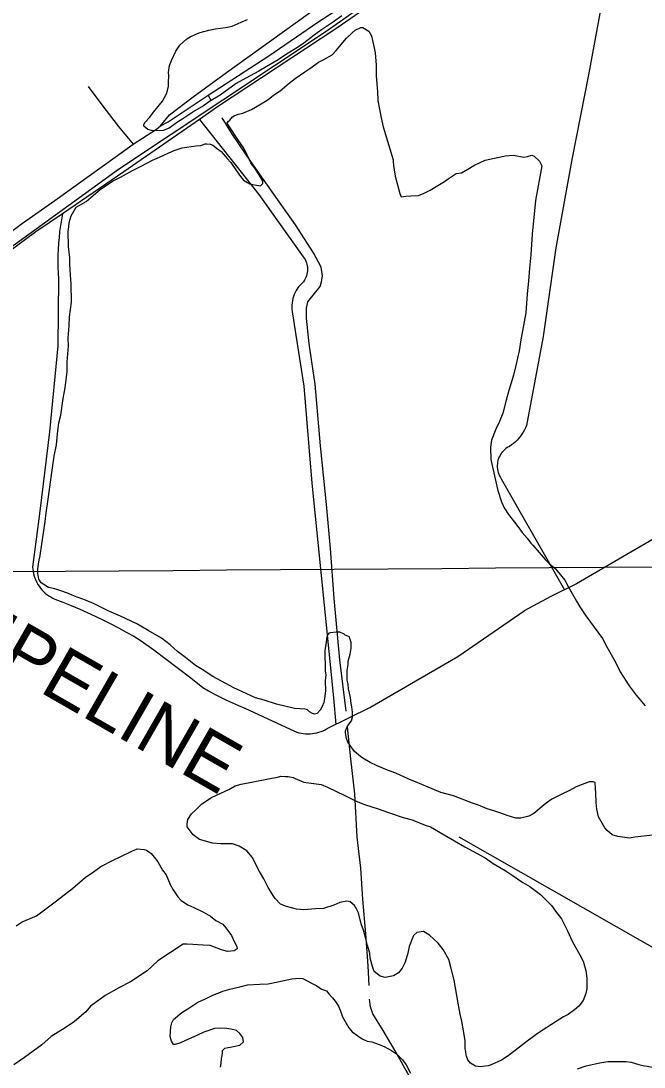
# Model space of a CAD drawing. Extents: x 3540316 to 3578335, y 553172 to 578787.
# Drawn here: x 3552683 to 3553637, y 569997 to 571599 of the extents above; entities that cross this region are included whole.
import ezdxf

# ---------------------------------------------------------------- set-up
doc = ezdxf.new("R2010")
doc.units = 0
for name, color, linetype in [('V-DTCH-CNTR', 7, 'Continuous'), ('V-GRID-MAJR', 7, 'Continuous'), ('V-ROAD-CNTR', 7, 'Continuous'), ('V-SITE-VEGE', 7, 'Continuous'), ('V-TOPO-SHOR', 7, 'Continuous'), ('V-UTIL-IDEN', 7, 'Continuous'), ('V-UTIL-LINE', 7, 'Continuous')]:
    doc.layers.add(name, color=color, linetype=linetype)

msp = doc.modelspace()

# ---------------------------------------------------------------- linework, layer by layer
at = {"layer": 'V-DTCH-CNTR'}
for points in [[(3553619.466, 571886.632), (3553602.893, 571799.911), (3553579.31, 571663.33), (3553552.3140000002, 571516.634), (3553527.416, 571389.515), (3553502.072, 571251.725), (3553482.628, 571115.7980000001), (3553457.262, 570979.786)], [(3553483.372, 571798.8200000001), (3553336.08, 571705.394), (3553165.223, 571587.03), (3552983.944, 571467.304), (3552956.223, 571448.077), (3552840.734, 571367.986), (3552746.43, 571303.702), (3552705.681, 571275.924), (3552519.419, 571138.5160000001), (3552329.987, 570997.483), (3552251.131, 570942.156), (3552177.256, 570907.682), (3552171.503, 570905.626), (3552165.83, 570903.361), (3552160.2430000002, 570900.893), (3552154.748, 570898.2220000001), (3552149.3540000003, 570895.355), (3552144.068, 570892.2930000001), (3552138.895, 570889.045), (3552133.844, 570885.608)], [(3552956.223, 571448.077), (3553047.3710000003, 571333.422), (3553115.395, 571237.799), (3553116.8510000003, 571235.712), (3553118.134, 571233.515), (3553119.235, 571231.221), (3553120.151, 571228.8470000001), (3553120.872, 571226.408), (3553121.396, 571223.9180000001), (3553121.718, 571221.394), (3553121.836, 571218.853), (3553121.752, 571216.309), (3553121.464, 571213.782), (3553120.972, 571211.286), (3553120.284, 571208.836), (3553119.399, 571206.4500000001), (3553118.328, 571204.142), (3553117.075, 571201.928), (3553115.647, 571199.823), (3553114.058, 571197.836), (3553112.311, 571195.987), (3553110.4250000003, 571194.281), (3553108.272, 571191.729), (3553106.302, 571189.034), (3553104.52, 571186.212), (3553102.935, 571183.275), (3553101.555, 571180.234), (3553100.39, 571177.106), (3553099.437, 571173.907), (3553098.708, 571170.649), (3553098.204, 571167.35), (3553097.9280000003, 571164.024), (3553097.881, 571160.686), (3553098.061, 571157.351), (3553098.471, 571154.0380000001), (3553099.106, 571150.761), (3553116.364, 571039.708), (3553128.65, 570891.486), (3553147.295, 570704.733), (3553161.846, 570562.858), (3553165.049, 570522.025)], [(3552746.43, 571303.702), (3552744.812, 571294.7390000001), (3552743.409, 571285.741), (3552742.223, 571276.711), (3552741.252, 571267.653), (3552740.501, 571258.576), (3552739.966, 571249.485), (3552739.651, 571240.381), (3552739.5530000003, 571231.274), (3552739.673, 571222.167), (3552740.011, 571213.0650000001), (3552740.568, 571203.974), (3552739.694, 571101.529), (3552726.591, 570970.0700000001), (3552711.669, 570848.583), (3552700.819, 570762.907), (3552701.077, 570759.4230000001), (3552701.554, 570755.962), (3552702.244, 570752.5380000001), (3552703.151, 570749.1630000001), (3552704.268, 570745.853), (3552705.589, 570742.617), (3552707.108, 570739.473), (3552708.824, 570736.43), (3552710.727, 570733.4990000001), (3552712.81, 570730.696), (3552715.063, 570728.027), (3552717.4790000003, 570725.504), (3552720.051, 570723.139), (3552722.765, 570720.939), (3552725.612, 570718.914), (3552728.579, 570717.0700000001), (3552731.6550000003, 570715.4180000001), (3552734.832, 570713.961), (3552747.3170000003, 570709.153), (3552759.719, 570704.139), (3552772.042, 570698.9230000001), (3552784.2770000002, 570693.506), (3552796.419, 570687.89), (3552808.472, 570682.076), (3552820.426, 570676.063), (3552832.2800000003, 570669.858), (3552844.031, 570663.46), (3552855.676, 570656.867), (3552867.213, 570650.088), (3552886.355, 570636.1460000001), (3552905.359, 570622.012), (3552924.223, 570607.693), (3552942.944, 570593.187), (3552961.521, 570578.497), (3552970.426, 570573.399), (3552979.435, 570568.486), (3552988.542, 570563.761), (3552997.748, 570559.229), (3553007.044, 570554.885), (3553016.43, 570550.74), (3553025.9, 570546.787), (3553102.065, 570511.453), (3553105.315, 570510.294), (3553108.633, 570509.336), (3553112, 570508.58), (3553115.4080000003, 570508.029), (3553118.842, 570507.683), (3553122.293, 570507.5480000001), (3553125.7460000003, 570507.621), (3553129.187, 570507.904), (3553132.603, 570508.3960000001), (3553135.986, 570509.0920000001), (3553139.318, 570509.991), (3553142.591, 570511.091), (3553145.79, 570512.387), (3553148.907, 570513.876), (3553151.926, 570515.549), (3553217.1890000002, 570547.754), (3553352.247, 570625.762), (3553453.711, 570695.839)], [(3553457.262, 570979.786), (3553455.845, 570976.2220000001), (3553454.2120000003, 570972.755), (3553452.373, 570969.392), (3553450.3310000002, 570966.1460000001), (3553448.097, 570963.033), (3553445.676, 570960.059), (3553443.079, 570957.2390000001), (3553440.3170000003, 570954.583), (3553437.396, 570952.101), (3553434.33, 570949.801), (3553431.131, 570947.689), (3553427.808, 570945.779), (3553425.59, 570944.192), (3553423.505, 570942.43), (3553421.5670000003, 570940.507), (3553419.792, 570938.437), (3553418.186, 570936.229), (3553416.767, 570933.898), (3553415.536, 570931.463), (3553414.506, 570928.936), (3553413.68, 570926.335), (3553413.068, 570923.677), (3553412.673, 570920.975), (3553412.4930000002, 570918.254), (3553412.534, 570915.526), (3553412.794, 570912.808), (3553413.271, 570910.121), (3553413.961, 570907.481), (3553414.86, 570904.907), (3553415.966, 570902.41), (3553417.2660000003, 570900.012), (3553418.757, 570897.726), (3553515.6890000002, 570728.027)], [(3553651.4220000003, 570805.581), (3553534.131, 570737.151), (3553494.791, 570717.691), (3553453.711, 570695.839)]]:
    msp.add_lwpolyline(points, dxfattribs=at)
at = {"layer": 'V-GRID-MAJR'}
msp.add_spline([(3544431.278, 570695.107), (3549703.1410000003, 570733.831), (3554974.9990000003, 570773.3200000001), (3560246.85, 570813.577), (3565518.696, 570854.601), (3570790.536, 570896.3910000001), (3576062.369, 570938.948), (3576062.37, 570938.948)], degree=3, dxfattribs=at)
at = {"layer": 'V-ROAD-CNTR'}
msp.add_lwpolyline([(3551252.574456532, 570250.623472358), (3551759.707442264, 570630.2177131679), (3552133.3596949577, 570902.165169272), (3552210.84853998, 570933.309106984), (3552308.562344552, 570992.8509879), (3552832.554296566, 571372.316228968), (3553151.9566577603, 571584.2598050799), (3553399.072163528, 571758.2314571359), (3553507.8999458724, 571795.3353829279), (3553591.848777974, 571823.4093267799), (3553605.0497515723, 571829.8063139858), (3553612.6867362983, 571861.150251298), (3553641.5246786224, 571912.1151493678), (3554395.3381709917, 572410.5531524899)], dxfattribs=at)
at = {"layer": 'V-SITE-VEGE'}
for points in [[(3553174.46, 571607), (3553161.488, 571597.532), (3553143.095, 571585.256), (3553132.2830000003, 571577.46), (3553116.075, 571565.215), (3553106.341, 571558.524), (3553089.5640000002, 571547.909), (3553077.122, 571539.541), (3553058.7090000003, 571528.906), (3553047.3340000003, 571522.1900000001), (3553027.2800000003, 571511.531), (3553012.6550000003, 571503.132), (3552988.335, 571485.312), (3552971.544, 571475.791), (3552962.3540000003, 571469.106), (3552949.36, 571461.277), (3552930.967, 571449.003), (3552922.846, 571443.971), (3552909.8680000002, 571435.05), (3552900.64, 571431.0970000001), (3552884.809, 571430.872), (3552877.133, 571432.949), (3552871.059, 571437.776), (3552871.02, 571440.506), (3552873.156, 571443.813), (3552880.146, 571451.557), (3552886.044, 571459.286), (3552899.997, 571476.411), (3552905.846, 571487.417), (3552907.417, 571492.353), (3552908.961, 571498.929), (3552908.883, 571504.389), (3552909.274, 571515.3150000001), (3552909.205, 571520.228), (3552910.696, 571530.626), (3552913.3170000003, 571538.308), (3552920.213, 571552.603), (3552926.086, 571561.971), (3552936.873, 571571.408), (3552942.286, 571574.76), (3552950.968, 571578.707), (3552957.48, 571581.529), (3552970.538, 571584.99), (3552980.889, 571586.776), (3552996.142, 571589.178), (3553006.495, 571590.962), (3553020.059, 571597.161), (3553029.832, 571601.1240000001)], [(3552721.647, 570845.89), (3552724.627, 570866.685), (3552730.552, 570911), (3552734.0640000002, 570932.893), (3552737.644, 570949.873), (3552739.043, 570966.822), (3552740.984, 570983.777), (3552744.097, 570995.287), (3552747.556, 571021.004), (3552750.599, 571037.429), (3552753.526, 571062.044), (3552753.856, 571077.338), (3552755.697, 571101.392), (3552755.519, 571113.948), (3552756.901, 571131.9890000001), (3552757.245, 571146.194), (3552760.203, 571168.6240000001), (3552759.799, 571197.013), (3552759.176, 571202.4670000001), (3552759.068, 571210.11), (3552757.751, 571225.927), (3552757.6040000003, 571236.3), (3552755.717, 571253.7490000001), (3552755.394, 571276.678), (3552756.383, 571283.7930000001), (3552756.838, 571290.351), (3552759.967, 571300.7710000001), (3552767.424, 571313.982), (3552782.593, 571322.39), (3552793.38, 571331.827), (3552804.716, 571341.27), (3552824.19, 571354.107), (3552835.579, 571359.729), (3552854.003, 571369.819), (3552867.012, 571376.557), (3552884.352, 571386.086), (3552895.2090000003, 571390.61), (3552909.319, 571396.818), (3552917.454, 571400.754), (3552929.957, 571404.756), (3552950.664, 571407.781), (3552958.304, 571408.434), (3552965.367, 571410.72), (3552967.5500000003, 571410.75), (3552973.018, 571410.281), (3552976.865, 571408.698), (3552984.039, 571403.339), (3552989.56, 571399.0480000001), (3552998.997, 571388.261), (3553004.541, 571382.332), (3553012.918, 571369.346), (3553019.045, 571360.6950000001), (3553024.038, 571355.307), (3553033.406, 571349.431), (3553040.5270000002, 571347.895), (3553049.8310000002, 571346.386), (3553053.599, 571350.263), (3553053.552, 571353.542), (3553047.953, 571363.29), (3553042.37, 571371.949), (3553035.132, 571381.675), (3553031.1780000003, 571390.903), (3553023.325, 571405.534), (3553017.196, 571414.185), (3553000.4450000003, 571440.16), (3552998.776, 571442.322), (3553000.376, 571445.073), (3553003.075, 571447.295), (3553006.827, 571452.263), (3553009.532, 571453.941), (3553015.506, 571456.21), (3553022.58, 571457.949), (3553036.1520000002, 571463.601), (3553050.779, 571472), (3553061.605, 571478.707), (3553069.7, 571485.376), (3553079.981, 571492.0750000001), (3553094.012, 571503.742), (3553103.193, 571510.969), (3553117.796, 571521.007), (3553126.991, 571527.144), (3553138.88, 571536.051), (3553147.014, 571539.99), (3553159.472, 571547.264), (3553165.93, 571553.908), (3553181.4990000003, 571572.698), (3553189.58, 571580.458), (3553194.977, 571584.902), (3553203.6580000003, 571588.849), (3553206.3880000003, 571588.888), (3553215.747, 571583.559), (3553219.677, 571575.969), (3553221.416, 571568.895), (3553223.755, 571558.008), (3553225.502, 571550.385), (3553226.864, 571531.294), (3553227.097, 571514.914), (3553229.076, 571490.915), (3553229.815, 571477.274), (3553234.5640000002, 571450.582), (3553238.034, 571436.979)], [(3553238.034, 571436.979), (3553252.949, 571386.406), (3553252.99, 571383.678), (3553253.619, 571377.679), (3553256.036, 571361.33), (3553263.517, 571334.68), (3553265.221, 571329.789), (3553272.3030000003, 571330.983), (3553279.948, 571331.091), (3553291.949, 571331.804), (3553300.639, 571335.208), (3553309.859, 571339.705), (3553319.063, 571345.2980000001), (3553331.511, 571353.12), (3553337.4620000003, 571357.025), (3553349.359, 571365.387), (3553357.532, 571366.596), (3553367.2830000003, 571372.1950000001), (3553376.487, 571377.786), (3553393.848, 571385.677), (3553405.8200000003, 571388.577), (3553417.801, 571390.932), (3553424.873, 571392.671), (3553437.4250000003, 571393.3960000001), (3553453.3030000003, 571390.3420000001), (3553458.7490000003, 571391.514), (3553465.278, 571393.2440000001), (3553469.114, 571392.208), (3553477.42, 571384.133), (3553480.7970000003, 571377.081), (3553471.176, 571323.977), (3553465.898, 571272.5700000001), (3553464.164, 571240.873), (3553461.72, 571220.633), (3553460.3710000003, 571200.409), (3553458.458, 571181.268), (3553456.14, 571152.295), (3553448.537, 571110.684), (3553446.049, 571093.72), (3553440.907, 571071.258), (3553437.294, 571056.463), (3553430.521, 571033.431), (3553426.364, 571018.628), (3553421.19, 570998.351), (3553415.911, 570985.715), (3553410.613, 570974.172), (3553403.756, 570957.147), (3553402.273, 570946.205), (3553402.535, 570927.642), (3553410.1210000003, 570893.346), (3553413.5840000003, 570880.29), (3553419.292, 570862.8960000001), (3553423.247, 570853.67), (3553429.946, 570843.389), (3553442.733, 570827.187), (3553450.54, 570815.831), (3553458.308, 570807.205), (3553463.877, 570799.638), (3553467.199, 570796.41), (3553476.644, 570785.076), (3553486.079, 570774.287), (3553492.17, 570768.367), (3553501.015, 570760.848), (3553507.1180000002, 570753.834), (3553516.0130000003, 570743.039), (3553521.065, 570733.282), (3553529.464, 570718.658), (3553533.947, 570710.529), (3553538.985, 570701.8640000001), (3553548.461, 570688.3470000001), (3553573.525, 570653.754), (3553580.2630000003, 570640.745), (3553593.1380000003, 570618.537), (3553601.0130000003, 570602.268), (3553614.419, 570581.161), (3553625.548, 570566.573), (3553638.8850000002, 570550.382)], [(3553440.917, 570378.286), (3553427.752, 570382.466), (3553417.8710000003, 570386.15), (3553407.4420000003, 570389.8250000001), (3553397.024, 570392.954), (3553383.843, 570398.225), (3553374.514, 570401.3690000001), (3553345.414, 570412.424), (3553326.227, 570417.6140000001), (3553313.04, 570423.432), (3553291.071, 570432.404), (3553277.335, 570438.2170000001), (3553257.002, 570447.209), (3553244.376, 570451.947), (3553228.443, 570458.8200000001), (3553217.998, 570463.585), (3553206.433, 570470.52), (3553203.126, 570472.658), (3553193.727, 570480.715), (3553187.045, 570489.902), (3553183.698, 570494.77), (3553181.437, 570500.197), (3553180.223, 570508.92), (3553180.176, 570512.1950000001), (3553182.8200000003, 570518.238), (3553185.488, 570522.6460000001), (3553189.24, 570527.6140000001), (3553190.801, 570533.096), (3553190.69, 570540.74), (3553190.029, 570548.921), (3553188.867, 570553.8200000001), (3553187.645, 570563.085), (3553184.72, 570576.696), (3553184.075, 570583.784), (3553182.895, 570589.777), (3553182.686, 570604.518), (3553184.194, 570613.822), (3553184.122, 570618.738), (3553187.2430000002, 570629.703), (3553188.759, 570638.462), (3553188.634, 570647.197), (3553187.475, 570652.093), (3553186.326, 570655.901), (3553179.735, 570658.536), (3553178.074, 570660.152), (3553171.4760000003, 570663.335), (3553166.0160000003, 570663.257), (3553157.293, 570662.041), (3553154.574, 570661.457), (3553151.8910000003, 570658.1410000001), (3553151.377, 570655.9500000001), (3553149.9, 570644.463), (3553148.387, 570635.705), (3553148.845, 570603.49), (3553150.015, 570598.047), (3553149.054, 570588.751), (3553149.271, 570573.463), (3553147.805, 570561.428), (3553146.799, 570555.407), (3553144.151, 570549.3640000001), (3553141.4990000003, 570543.865), (3553136.656, 570538.88), (3553132.85, 570537.735), (3553129.559, 570538.78), (3553125.1520000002, 570541.448), (3553121.836, 570544.131), (3553118, 570545.167), (3553110.349, 570545.606), (3553102.145, 570546.583), (3553074.2060000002, 570552.7390000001), (3553055.551, 570559.026), (3553042.392, 570562.661), (3553008.865, 570578.0210000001), (3552990.154, 570588.132), (3552976.9420000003, 570595.589), (3552960.409, 570606.276), (3552950.494, 570612.1410000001), (3552935.0300000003, 570624.482), (3552922.887, 570633.594), (3552911.273, 570643.803), (3552898.025, 570653.992), (3552877.651, 570665.7170000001), (3552860.5810000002, 570675.848), (3552835.294, 570687.503), (3552817.708, 570695.446), (3552795.16, 570706.593), (3552781.971, 570712.411), (3552764.9620000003, 570718.176), (3552755.617, 570722.414), (3552742.444, 570727.14), (3552734.762, 570729.762), (3552724.903, 570731.806), (3552719.398, 570735.005), (3552713.8850000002, 570738.748), (3552710.5300000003, 570744.1630000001), (3552708.761, 570753.42), (3552708.669, 570759.9720000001), (3552710.151, 570770.914), (3552712.1950000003, 570780.773), (3552720.1950000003, 570832.764), (3552721.647, 570845.89)], [(3553020.237, 570430.742), (3553077.964, 570441.938), (3553081.233, 570442.53), (3553088.3370000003, 570442.085), (3553092.159, 570442.1410000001), (3553099.826, 570440.611), (3553103.126, 570439.017), (3553116.307, 570433.746), (3553142.574, 570429.748), (3553152.4560000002, 570426.068), (3553178.849, 570413.336), (3553195.3510000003, 570404.834), (3553209.077, 570399.567), (3553229.926, 570392.763), (3553245.845, 570386.984), (3553268.338, 570379.658), (3553282.041, 570376.029), (3553302.365, 570367.581), (3553310.048, 570364.96), (3553330.974, 570352.696), (3553362.9020000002, 570334.584), (3553394.272, 570317.555), (3553406.4080000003, 570308.988), (3553424.58, 570298.326), (3553435.598, 570291.383), (3553451.595, 570280.144), (3553462.607, 570273.748), (3553478.6180000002, 570261.415), (3553495.785, 570244.73), (3553501.912, 570236.077), (3553510.819, 570224.193), (3553515.319, 570214.9720000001), (3553520.365, 570205.761)], [(3553650.433, 570352.317), (3553623.174, 570349.2000000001), (3553615.001, 570347.992), (3553597.49, 570350.474), (3553588.717, 570353.081), (3553580.9790000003, 570359.524), (3553577.096, 570363.837), (3553567.573, 570380.629), (3553565.228, 570392.0650000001), (3553563.989, 570402.424), (3553563.7800000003, 570417.1630000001), (3553563.139, 570423.711), (3553562.461, 570432.98), (3553559.717, 570434.035), (3553553.166, 570433.9400000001), (3553533.611, 570426.566), (3553523.316, 570420.958), (3553511.382, 570415.326), (3553496.203, 570407.466), (3553487.554, 570401.336), (3553468.661, 570385.78), (3553461.079, 570381.303), (3553448.562, 570378.395), (3553440.917, 570378.286)], [(3553520.365, 570205.761), (3553527.142, 570190.022), (3553532.186, 570180.81), (3553538.901, 570169.437), (3553543.954, 570159.676), (3553547.984, 570144.992), (3553549.786, 570133.55), (3553550.012, 570117.7170000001), (3553548.482, 570110.051), (3553544.269, 570099.0700000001), (3553537.287, 570090.78), (3553530.8140000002, 570085.225), (3553521.088, 570077.99), (3553514.043, 570074.068), (3553502.67, 570067.353), (3553495.643, 570062.337), (3553482.649, 570054.508), (3553473.453, 570048.372), (3553458.321, 570037.237), (3553446.44, 570027.783), (3553429.1550000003, 570014.43), (3553418.876, 570007.731), (3553403.133, 570000.956), (3553398.791, 569999.257), (3553386.25, 569997.985), (3553379.137, 569998.974), (3553371.43, 570003.236), (3553367.531, 570008.6410000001), (3553365.27, 570014.0700000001), (3553364.6920000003, 570016.247), (3553364.623, 570021.16), (3553363.47, 570025.512), (3553363.291, 570038.068), (3553358.505, 570067.49), (3553355.62, 570078.371), (3553352.65, 570095.257), (3553350.85, 570106.699), (3553348.495, 570118.68), (3553346.686, 570130.667), (3553341.4930000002, 570150.252), (3553338.593, 570162.224), (3553329.6410000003, 570177.388), (3553321.856, 570187.105), (3553308.573, 570199.477), (3553299.762, 570204.812), (3553289.406, 570203.5750000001), (3553284.015, 570198.582), (3553277.6950000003, 570182.11), (3553275.66, 570171.706), (3553271.486, 570157.995), (3553266.704, 570148.6460000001), (3553261.344, 570141.468), (3553253.762, 570136.993), (3553240.6920000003, 570134.621), (3553233.0160000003, 570136.698), (3553224.179, 570143.671), (3553221.34, 570151.276), (3553217.879, 570164.334), (3553217.2260000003, 570171.969), (3553213.785, 570183.384), (3553211.455, 570193.731), (3553207.447, 570206.778), (3553204.0330000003, 570216.56), (3553199.97, 570233.429), (3553196.592, 570240.48), (3553193.801, 570244.81), (3553187.1720000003, 570250.178), (3553182.242, 570251.2000000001), (3553171.347, 570249.405), (3553162.12, 570245.453), (3553146.357, 570240.314), (3553134.3540000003, 570239.596), (3553116.35, 570238.25), (3553104.869, 570239.182), (3553089.523, 570243.329), (3553080.733, 570247.028), (3553072.418, 570255.6460000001), (3553068.5100000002, 570261.5970000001), (3553065.166, 570266.4670000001), (3553061.805, 570272.425), (3553055.0670000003, 570285.434), (3553048.352, 570296.806), (3553037.123, 570318.491), (3553028.794, 570328.2000000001), (3553017.22, 570335.682), (3553006.792, 570339.358), (3552989.3200000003, 570339.11), (3552976.203, 570340.013), (3552956.4620000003, 570345.741), (3552946.534, 570352.698), (3552937.6210000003, 570365.132), (3552937.559, 570369.5), (3552938.551, 570376.613), (3552944.4390000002, 570384.889), (3552951.4450000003, 570391.541), (3552959.518, 570399.845), (3552973.58, 570409.33), (3552983.338, 570414.382), (3553001.2460000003, 570422.281), (3553010.997, 570427.88), (3553020.237, 570430.742)], [(3552675.473, 570213.422), (3552684.67, 570219.56), (3552706.9220000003, 570229.159), (3552725.298, 570242.526), (3552737.179, 570251.978), (3552753.9250000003, 570264.776), (3552759.33, 570268.675), (3552773.363, 570280.343), (3552781.453, 570287.556), (3552793.886, 570296.471), (3552805.242, 570304.275), (3552823.127, 570313.813), (3552836.144, 570320.004), (3552851.877, 570327.328), (3552861.103, 570331.28), (3552871.4930000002, 570330.336), (3552875.3310000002, 570329.3), (3552882.497, 570324.485), (3552886.951, 570318.542), (3552892.512, 570311.5210000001), (3552899.786, 570299.0650000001), (3552905.355, 570291.5), (3552911.5700000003, 570276.845), (3552916.0530000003, 570268.716), (3552923.307, 570257.899), (3552928.298, 570252.508), (3552938.774, 570245.557), (3552947.562, 570241.861), (3552962.412, 570234.424), (3552973.418, 570228.5750000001), (3552981.7060000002, 570221.594), (3552992.159, 570216.281), (3552996.611, 570210.338), (3553005.5100000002, 570198.996), (3553010.024, 570188.684), (3553013.393, 570182.18), (3553013.9930000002, 570178.366), (3553009.663, 570175.571), (3552999.307, 570174.336), (3552989.986, 570176.933), (3552972.967, 570183.245), (3552962.0330000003, 570184.181), (3552946.186, 570185.047), (3552937.441, 570185.471), (3552931.436, 570185.385), (3552892.475, 570160.258), (3552876.3140000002, 570144.736), (3552850.886, 570127.996), (3552834.0840000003, 570119.02), (3552811.869, 570106.691), (3552802.1350000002, 570100), (3552789.71, 570090.5380000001), (3552782.1920000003, 570081.6950000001), (3552764.921, 570067.252), (3552750.866, 570057.223), (3552729.204, 570044.356), (3552715.187, 570031.5970000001), (3552688.16, 570012.1), (3552671.938, 570000.948)], [(3552988.714, 569997.256), (3552989.728, 570002.73), (3552990.166, 570010.381), (3552991.188, 570015.311), (3552991.688, 570018.594), (3552991.627, 570022.962), (3552995.401, 570026.292), (3553008.473, 570028.662), (3553018.269, 570030.986), (3553023.659, 570035.977), (3553023.02, 570042.5210000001), (3553018.015, 570049.003), (3553013.038, 570053.299), (3553004.273, 570055.36), (3552998.252, 570056.367), (3552988.9620000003, 570056.781), (3552979.681, 570056.65), (3552962.836, 570050.948), (3552953.614, 570046.451), (3552934.0840000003, 570037.435), (3552927.569, 570034.609), (3552919.418, 570031.767), (3552916.688, 570031.728), (3552913.336, 570037.14), (3552911.597, 570044.214), (3552912.48, 570058.9720000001), (3552914.034, 570064.9990000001), (3552916.6920000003, 570069.954), (3552929.642, 570081.058), (3552939.921, 570087.757), (3552953.992, 570096.694), (3552964.8510000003, 570101.216), (3552975.691, 570106.832), (3552991.977, 570113.617), (3553002.858, 570116.5), (3553018.099, 570119.9940000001), (3553030.063, 570123.439), (3553048.6180000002, 570124.25), (3553061.713, 570124.981), (3553076.416, 570127.9180000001), (3553097.647, 570132.5920000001), (3553103.646, 570133.2220000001), (3553109.651, 570133.308), (3553114.572, 570132.831), (3553121.171, 570129.651), (3553127.776, 570125.919), (3553136.029, 570121.6680000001), (3553143.1950000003, 570116.855), (3553150.877, 570114.233), (3553154.768, 570109.376), (3553160.3140000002, 570103.447), (3553164.211, 570098.042), (3553169.235, 570090.466), (3553172.049, 570084.503), (3553175.473, 570074.174), (3553184.995, 570057.381), (3553190.541, 570051.452), (3553198.823, 570045.019), (3553205.436, 570040.743), (3553213.134, 570037.03), (3553220.247, 570036.039), (3553231.775, 570031.832), (3553239.465, 570028.666), (3553250.469, 570022.8150000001), (3553258.19, 570017.465), (3553267.605, 570008.3150000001), (3553273.171, 570000.748), (3553279.903, 569988.283)], [(3553535.377, 569994.642), (3553548.963, 569999.203), (3553569.648, 570003.865), (3553582.182, 570005.681), (3553610.026, 570006.078), (3553617.686, 570005.093), (3553629.204, 570001.436), (3553637.973, 569999.375), (3553642.348, 569998.892), (3553647.2770000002, 569997.868), (3553654.382, 569997.426), (3553657.112, 569997.463)]]:
    msp.add_lwpolyline(points, dxfattribs=at)
at = {"layer": 'V-TOPO-SHOR'}
msp.add_line((3552974.096, 571477.1), (3552969.563, 571485.189), dxfattribs=at)
for points in [[(3552896.7630000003, 571438.581), (3552910.6750000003, 571455.086), (3552946.913, 571482.922), (3552998.0330000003, 571519.819), (3553066.626, 571569.661), (3553142.984, 571624.035), (3553219.344, 571673.556), (3553315.7630000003, 571736.997), (3553370.443, 571772.9230000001), (3553419.968, 571810.745)], [(3552896.7630000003, 571438.581), (3552908.41, 571444.407), (3552969.563, 571485.189), (3552987.035, 571496.519), (3553062.424, 571545.39), (3553137.811, 571597.178), (3553213.523, 571646.699), (3553280.4990000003, 571692.334), (3553363.654, 571745.74), (3553396.6550000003, 571767.426), (3553433.8000000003, 571793.792)], [(3552785.876, 571498.536), (3552806.647, 571470.335), (3552832.069, 571437.794), (3552855.009, 571410.214)], [(3553124.056, 571109.819), (3553120.4930000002, 571143.796), (3553120.491, 571159.328), (3553122.43, 571168.714), (3553132.7830000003, 571181.657), (3553141.194, 571192.337), (3553143.457, 571199.78), (3553144.751, 571208.84), (3553142.808, 571222.107), (3553130.8310000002, 571244.111), (3553103.644, 571286.8200000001), (3553070.307, 571333.733), (3553035.028, 571383.885), (3553007.191, 571424.976), (3552991.008, 571450.537)], [(3552186.541, 570932.178), (3552254.412, 570974.031), (3552309.2660000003, 571010.924), (3552372.176, 571057.4230000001), (3552434.466, 571102.684), (3552495.208, 571148.566), (3552555.02, 571192.897), (3552618.86, 571240.019), (3552685.18, 571289.308), (3552735.076, 571324.03), (3552787.449, 571361.85), (3552827.426, 571390.373), (3552855.009, 571410.214), (3552890.339, 571433.465), (3552896.7630000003, 571438.581)], [(3553180.88, 570542.14), (3553171.484, 570621.0970000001), (3553162.731, 570714.611), (3553156.894, 570791.3), (3553151.059, 570858.608), (3553141.985, 570948.564), (3553133.555, 571042.727), (3553125.134, 571101.294), (3553124.056, 571109.819)], [(3553216.216, 570122.128), (3553214.918, 570152.545), (3553211.0270000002, 570201.406), (3553206.812, 570254.474), (3553203.5700000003, 570302.041), (3553198.061, 570349.284), (3553194.168, 570415.9450000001), (3553188.335, 570469.334), (3553183.149, 570518.1950000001)], [(3553483.65, 569449.883), (3553481.017, 569467.8740000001), (3553475.19, 569482.434), (3553452.207, 569532.587), (3553437.316, 569564.943), (3553417.895, 569608.302), (3553405.593, 569641.629), (3553397.4990000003, 569668.1630000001), (3553391.671, 569696.638), (3553385.193, 569733.524), (3553381.629, 569757.1460000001), (3553373.2120000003, 569784.004), (3553357.0270000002, 569822.184), (3553336.311, 569855.51), (3553322.716, 569884.63), (3553301.028, 569927.341), (3553278.367, 569982.995), (3553256.036, 570022.145), (3553237.585, 570053.207), (3553222.049, 570079.0920000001), (3553218.488, 570089.446), (3553216.8680000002, 570101.419)]]:
    msp.add_lwpolyline(points, dxfattribs=at)
at = {"layer": 'V-UTIL-LINE'}
msp.add_lwpolyline([(3553353.727254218, 570349.6962742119), (3553784.6503923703, 570104.4467647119), (3553953.022055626, 570010.106953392), (3554075.3788109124, 569898.3931768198), (3554486.304989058, 569301.262371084), (3555248.356464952, 568198.9595756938), (3555872.8722159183, 567240.922491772), (3556318.701324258, 566591.0907914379), (3556816.4993286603, 565856.2832610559)], dxfattribs=at)

# ---------------------------------------------------------------- texts
at = {"layer": 'V-UTIL-IDEN'}
msp.add_text('PIPELINE', height=82.99983200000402, rotation=330.1534284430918, dxfattribs=at).set_placement((3552554.1464717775, 570661.8961697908))

doc.saveas('drawing.dxf')
